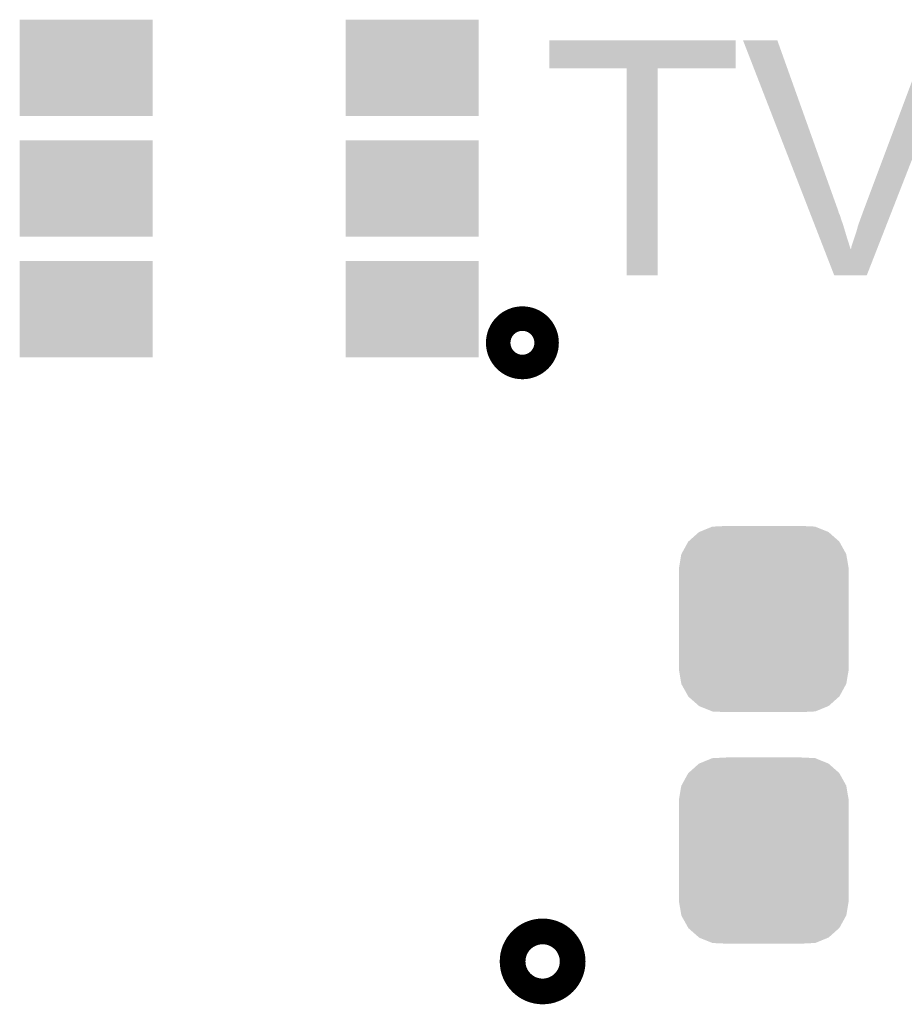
# Model space of a CAD drawing. Extents: x -9 to 122, y -9 to 65.
# Tile 260 of 308: x 85.06 to 88.73, y 49.06 to 53.14. Entities that reach past the tile are written whole.
import ezdxf

# ---------------------------------------------------------------- set-up
doc = ezdxf.new("R2010")
doc.units = 0
doc.layers.get('0').update_dxf_attribs({"linetype": 'CONTINUOUS'})
doc.layers.add('CLICKER_4_FOR_R7FA4M2A_V100_GTO', color=12, linetype='CONTINUOUS')
doc.layers.add('CLICKER_4_FOR_R7FA4M2A_V100_GTS', color=13, linetype='CONTINUOUS')

# ---------------------------------------------------------------- blocks, each defined once
blk = doc.blocks.new('CUSTOM_170')
for points in [[(-0.267216, 0.361152), (-0.213724, 0.383108), (0.26779, 0.361152), (0.21312, 0.383108)], [(-0.213724, 0.383108), (-0.20803, 0.383392), (0.21312, 0.383108), (0.212412, 0.383392)], [(-0.20803, 0.383392), (-0.154122, 0.38608), (0.212412, 0.383392), (0.154132, 0.38608)], [(-0.312264, 0.321732), (-0.26893, 0.360448), (0.312592, 0.321732), (0.268592, 0.360448)], [(-0.26893, 0.360448), (-0.267216, 0.361152), (0.268592, 0.360448), (0.26779, 0.361152)], [(-0.341452, 0.269636), (-0.313432, 0.320688), (0.341702, 0.269636), (0.313176, 0.320688)], [(-0.313432, 0.320688), (-0.312264, 0.321732), (0.313176, 0.320688), (0.312592, 0.321732)], [(-0.35179, 0.21082), (-0.342144, 0.268372), (0.35179, 0.21082), (0.34192, 0.268372)], [(-0.342144, 0.268372), (-0.341452, 0.269636), (0.34192, 0.268372), (0.341702, 0.269636)], [(-0.35179, 0.20955), (-0.35179, 0.21082), (0.35179, 0.20955), (0.35179, 0.21082)], [(-0.35179, -0.20955), (-0.35179, 0.20955), (0.35179, -0.20955), (0.35179, 0.20955)], [(-0.35179, -0.21082), (-0.35179, -0.20955), (0.35179, -0.21082), (0.35179, -0.20955)], [(-0.34192, -0.268358), (-0.35179, -0.21082), (0.342148, -0.268358), (0.35179, -0.21082)], [(-0.341702, -0.269636), (-0.34192, -0.268358), (0.341446, -0.269636), (0.342148, -0.268358)], [(-0.313184, -0.320676), (-0.341702, -0.269636), (0.31344, -0.320676), (0.341446, -0.269636)], [(-0.312594, -0.321732), (-0.313184, -0.320676), (0.312258, -0.321732), (0.31344, -0.320676)], [(-0.268602, -0.36044), (-0.312594, -0.321732), (0.26894, -0.36044), (0.312258, -0.321732)], [(-0.267792, -0.361154), (-0.268602, -0.36044), (0.2672, -0.361154), (0.26894, -0.36044)], [(-0.213136, -0.383104), (-0.267792, -0.361154), (0.213734, -0.383104), (0.2672, -0.361154)], [(-0.212414, -0.383394), (-0.213136, -0.383104), (0.207926, -0.383394), (0.213734, -0.383104)], [(-0.154122, -0.38608), (-0.212414, -0.383394), (0.154132, -0.38608), (0.207926, -0.383394)]]:
    blk.add_solid(points)
blk = doc.blocks.new('RECTANGLE_176')
blk.add_solid([(0.27559, 0.19939), (0.27559, -0.19939), (-0.27559, 0.19939), (-0.27559, -0.19939)])

msp = doc.modelspace()

# ---------------------------------------------------------------- linework, layer by layer
at = {"layer": 'CLICKER_4_FOR_R7FA4M2A_V100_GTO'}
for points, const_width in [([(87.0966, 51.80076, 1), (87.1982, 51.80076, 1)], 0.20066), ([(87.17788, 49.23536, 1), (87.28456, 49.23536, 1)], 0.24892)]:
    msp.add_lwpolyline(points, format="xyb", close=True, dxfattribs=dict(at, const_width=const_width))
for points in [[(87.25916, 52.938702), (87.25918, 53.055498), (88.031298, 52.938702), (88.03132, 53.055498)], [(87.25918, 53.055498), (87.259182, 53.05552), (88.03132, 53.055498), (87.259182, 53.05552)], [(88.061836, 53.055504), (88.06183, 53.055518), (88.204044, 53.055504), (88.06183, 53.055518)], [(88.337772, 52.344316), (88.061836, 53.055504), (88.45804, 52.344316), (88.204044, 53.055504)], [(88.55964, 52.34432), (88.826344, 53.05549), (88.678054, 52.34432), (88.955868, 53.05549)], [(87.579178, 52.93868), (87.25916, 52.938702), (88.031298, 52.93868), (88.031298, 52.938702)], [(87.57918, 52.938658), (87.579178, 52.93868), (87.70874, 52.938658), (88.031298, 52.93868)], [(87.5792, 52.080182), (87.57918, 52.938658), (87.708718, 52.080182), (87.70874, 52.938658)], [(88.338758, 52.341776), (88.337772, 52.344316), (88.458042, 52.341776), (88.45804, 52.344316)], [(88.342698, 52.331618), (88.338758, 52.341776), (88.46312, 52.331618), (88.458042, 52.341776)], [(88.345654, 52.324), (88.342698, 52.331618), (88.465658, 52.324), (88.46312, 52.331618)], [(88.349598, 52.313838), (88.345654, 52.324), (88.468202, 52.313838), (88.465658, 52.324)], [(88.35748, 52.293522), (88.349598, 52.313838), (88.47582, 52.293522), (88.468202, 52.313838)], [(88.53932, 52.28844), (88.55964, 52.34432), (88.656226, 52.28844), (88.678054, 52.34432)], [(88.37719, 52.24272), (88.35748, 52.293522), (88.49106, 52.24272), (88.47582, 52.293522)], [(88.531698, 52.2605), (88.53932, 52.28844), (88.645312, 52.2605), (88.656226, 52.28844)], [(88.398818, 52.18698), (88.37719, 52.24272), (88.50884, 52.18698), (88.49106, 52.24272)], [(88.511382, 52.199542), (88.531698, 52.2605), (88.621498, 52.199542), (88.645312, 52.2605)], [(88.440256, 52.080174), (88.398818, 52.18698), (88.574868, 52.080174), (88.616592, 52.18698)], [(88.50884, 52.18698), (88.508842, 52.189384), (88.616592, 52.18698), (88.61753, 52.189384)], [(88.508842, 52.189384), (88.51138, 52.194464), (88.61753, 52.189384), (88.619514, 52.194464)], [(88.51138, 52.194464), (88.511382, 52.199542), (88.619514, 52.194464), (88.621498, 52.199542)], [(87.708718, 52.08016), (87.5792, 52.080182), (87.708718, 52.08016), (87.708718, 52.080182)], [(88.574864, 52.08016), (88.440256, 52.080174), (88.574864, 52.08016), (88.574868, 52.080174)]]:
    msp.add_solid(points, dxfattribs=at)

# ---------------------------------------------------------------- block references
at = {"layer": 'CLICKER_4_FOR_R7FA4M2A_V100_GTS'}
for name, p in [('RECTANGLE_176', (85.33892, 52.94122)), ('RECTANGLE_176', (86.6902, 52.94122)), ('RECTANGLE_176', (85.33892, 52.44084)), ('RECTANGLE_176', (86.6902, 52.44084)), ('RECTANGLE_176', (85.33892, 51.94046)), ('RECTANGLE_176', (86.6902, 51.94046)), ('CUSTOM_170', (88.14816, 50.65522)), ('CUSTOM_170', (88.14816, 49.6951))]:
    msp.add_blockref(name, p, dxfattribs=at)

doc.saveas('drawing.dxf')
